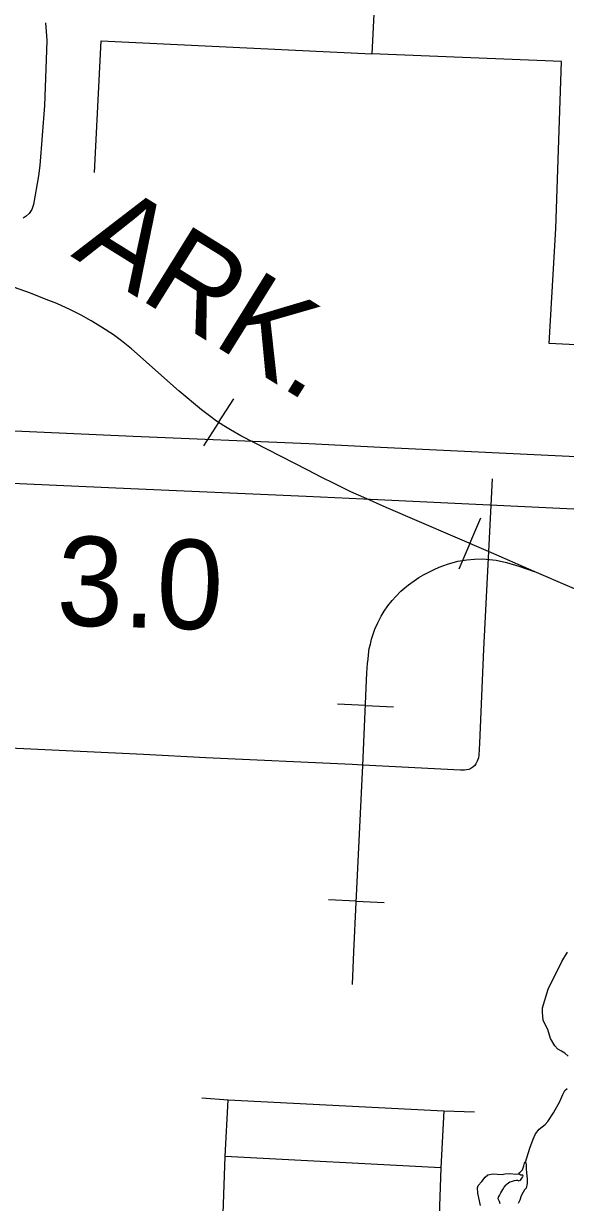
# Model space of a CAD drawing. Extents: x 653372 to 905732, y 627442 to 787275.
# Drawn here: x 674416 to 676978, y 739676 to 745249 of the extents above; entities that cross this region are included whole.
import ezdxf

# ---------------------------------------------------------------- set-up
doc = ezdxf.new("R2010")
doc.units = 0
for name, color, linetype in [('15', 7, 'Continuous'), ('33', 7, 'Continuous'), ('35', 7, 'Continuous'), ('40', 7, 'Continuous'), ('48', 7, 'Continuous'), ('6', 7, 'Continuous')]:
    doc.layers.add(name, color=color, linetype=linetype)

msp = doc.modelspace()

# ---------------------------------------------------------------- linework, layer by layer
at = {"layer": '15'}
for points in [[(674055.1, 743338.2), (674933.5, 743298.8), (675764.1, 743263.3), (676102.5, 743246.2), (677128.2, 743197.8), (677651.3, 743173.3), (677957.3, 743157.7), (678692, 743119.1), (679373.4, 743086.6), (679906.4, 743062.3), (680610.7, 743028), (681281, 742994.8), (682239.3, 742949), (682595.1, 742932.4), (682621, 742930.7), (682881.5, 742919.2), (683054.5, 742911.5), (683924.1, 742873.5), (684678.2, 742833.8)], [(684666.1, 742584.1), (683912, 742623.8), (683043.4, 742661.8), (682870.4, 742669.5), (682607.5, 742681.1), (682581.3, 742682.7), (682227.5, 742699.3), (681268.8, 742745.1), (680598.5, 742778.3), (679894.7, 742812.6), (679361.7, 742836.9), (678679.5, 742869.4), (677944.3, 742908), (677639.1, 742923.6), (677116.5, 742948.1), (676090.3, 742996.5), (675752.4, 743013.6), (674922.5, 743049), (674043.4, 743088.5)]]:
    msp.add_lwpolyline(points, dxfattribs=at)
at = {"layer": '33'}
for points in [[(674518.9, 745252.9), (674525.1, 745170.5), (674524.2, 745121.3), (674515.2, 744862.2), (674492.8, 744578.5), (674486.2, 744529.5), (674462.9, 744393), (674454.7, 744369.5), (674441.4, 744350.8), (674428.3, 744337.9), (674413.5, 744328.5)], [(676631.6, 743096.5), (676614, 742752.3), (676590.8, 742291.9), (676570.7, 741847.4), (676568.9, 741790), (676566.3, 741778.1), (676560.7, 741762.4), (676554.7, 741750), (676548.7, 741741.7), (676540.5, 741733.4), (676530.7, 741726.9), (676520.9, 741723.2), (676509.4, 741720.1), (676500.3, 741719.8), (676481.6, 741719.8), (676020, 741742.8), (675968.9, 741745.7), (675277.4, 741777.6), (674982.1, 741793.2), (674417.2, 741820.5), (673972, 741841.3), (673902.1, 741842.8), (673735.2, 741851.8), (673348.2, 741874.1)], [(675258.6, 740169.5), (675382.8, 740161.5), (676402.7, 740108.1), (676547.5, 740103.8)], [(676184.2, 738743.6), (675812.6, 738762.3), (675387.9, 738783.7), (675366.4, 738787.6), (675350.4, 738794.6), (675336.6, 738804.7), (675329.5, 738820.1), (675325.5, 738832.1), (675326.1, 738851.6), (675337.3, 739082.7), (675348.7, 739356.1), (675360, 739623.7), (675369.3, 739892.9), (675382.8, 740161.5)], [(676402.7, 740108.1), (676389.2, 739839.1), (676378.9, 739566.6), (676368.9, 739299.5), (676358.5, 739032.5), (676353.5, 738903.9), (676349.7, 738884.5), (676342.8, 738869.6), (676323.6, 738844.2), (676246.7, 738767.5), (676221.2, 738747.7), (676207, 738744.9), (676184.2, 738743.6)], [(676389.2, 739839.1), (675369.3, 739892.9)]]:
    msp.add_lwpolyline(points, dxfattribs=at)
at = {"layer": '35'}
for points in [[(676990.8, 740367.4), (676974.3, 740381.4), (676958.8, 740390.9), (676942.2, 740400.4), (676926.9, 740416.7), (676906.5, 740450), (676894.2, 740493.3), (676872.9, 740535.7), (676868.5, 740575.3), (676869.1, 740595.6), (676895.5, 740684.3), (676961.4, 740814.3), (676987.5, 740858.7)], [(676789, 739866.2), (676809.7, 739931.6), (676824.5, 739975.2), (676835.4, 739999.7), (676854.2, 740022.8), (676881.9, 740044.6), (676894.7, 740058.9), (676920.7, 740098.7), (676951.7, 740153.1), (676965.1, 740186.5), (676974.7, 740204.3), (676986.2, 740214.1)], [(676673, 739720.7), (676681.3, 739736.2), (676687.3, 739748.5), (676696.7, 739759.5), (676701.9, 739764.4), (676715.1, 739773), (676727.7, 739777.1), (676737.3, 739780.2), (676744.1, 739781.2), (676750.3, 739780.4), (676757.6, 739778), (676765, 739781.1), (676772, 739789.9), (676775.6, 739796.6), (676777.4, 739800.5), (676775.8, 739803.9), (676771.9, 739805.2), (676767.4, 739805.3), (676764.1, 739806.5), (676757.8, 739811), (676759.8, 739815.1), (676766.8, 739821.7), (676774.9, 739829.9), (676781.1, 739848.3), (676784.3, 739861.2), (676787.3, 739866.8), (676789, 739866.2), (676790.6, 739862.2), (676791.5, 739854.8), (676791.4, 739834.5), (676793.7, 739815.8)], [(676575.9, 739661), (676563.5, 739719.5), (676561.4, 739744.3), (676564.6, 739756.1), (676583.2, 739774.2), (676597.9, 739794.6), (676610.7, 739806.1), (676626.6, 739809.5), (676639.6, 739810.3), (676657, 739809.2), (676677.9, 739808.6), (676690.4, 739811.6), (676714.1, 739813.1), (676745, 739809.4), (676757.8, 739811)], [(676793.7, 739815.8), (676797.4, 739787.5), (676797.3, 739766), (676792.1, 739743.6), (676784.5, 739736), (676778, 739724.9), (676770.9, 739713.2), (676767.1, 739701.5), (676762.7, 739687), (676754.4, 739671.4)], [(676669.7, 739668.9), (676665.5, 739679.7), (676660.3, 739692.3), (676661.6, 739700.7), (676665.8, 739709.1), (676673, 739720.7)]]:
    msp.add_lwpolyline(points, dxfattribs=at)
at = {"layer": '40'}
for p, q in [((675337.7, 743363.5), (675409, 743474.6)), ((675337.7, 743363.5), (675266.4, 743252.4)), ((676525.5, 742790.4), (676577.8, 742911.6)), ((676525.5, 742790.4), (676473.2, 742669.2)), ((676032.2, 742024.7), (675900.3, 742030.7)), ((676032.2, 742024.7), (676164, 742018.7)), ((675988.7, 741099.7), (675856.9, 741105.7)), ((675988.7, 741099.7), (676120.6, 741093.7))]:
    msp.add_line(p, q, dxfattribs=at)
for points in [[(677336.3, 742441), (676830.4, 742658.9), (676614, 742752.3), (676130.5, 742960.7), (676023.8, 743007.9), (675963.6, 743035.2), (675886.7, 743072.3), (675822.8, 743105.1), (675759.9, 743137.9), (675443.5, 743300.4), (675393.4, 743328.2), (675362.3, 743347.7), (675328.2, 743369.5), (675294.2, 743393.7), (675256.4, 743422.7), (675151.5, 743510.2), (674925.9, 743711.7), (674878.3, 743748.6), (674841.3, 743776.8), (674784.5, 743813.3), (674734.5, 743844.1), (674687.4, 743870.3), (674637.9, 743895.7), (674572.1, 743925), (674522.5, 743945), (674447.6, 743973.6), (674210.7, 744057.2)], [(677336.3, 742441), (676830.4, 742658.9), (676614, 742752.3), (676130.5, 742960.7), (676023.8, 743007.9), (675963.6, 743035.2), (675886.7, 743072.3), (675822.8, 743105.1), (675759.9, 743137.9), (675443.5, 743300.4), (675393.4, 743328.2), (675362.3, 743347.7), (675328.2, 743369.5), (675294.2, 743393.7), (675256.4, 743422.7), (675151.5, 743510.2), (674925.9, 743711.7), (674878.3, 743748.6), (674841.3, 743776.8), (674784.5, 743813.3), (674734.5, 743844.1), (674687.4, 743870.3), (674637.9, 743895.7), (674572.1, 743925), (674522.5, 743945), (674447.6, 743973.6), (674210.7, 744057.2)], [(675970.5, 740706.2), (675976.9, 740860.7), (675988.4, 741093.6), (676019.3, 741741.4), (676039.2, 742179.8), (676042.3, 742223.5), (676044.6, 742244.5), (676045.8, 742264), (676050.1, 742294), (676055.3, 742315.5), (676061.1, 742339.2), (676069.9, 742367.4), (676076.7, 742386.5), (676090.6, 742415.1), (676107, 742447.6), (676121.2, 742471.3), (676138.4, 742496.4), (676158.5, 742520.8), (676175, 742540.2), (676200.2, 742565.6), (676217.7, 742581.6), (676236.3, 742595.8), (676261.9, 742615), (676284.5, 742629.6), (676307.1, 742642.6), (676331.9, 742655.5), (676356.7, 742667.9), (676380.9, 742679.1), (676402.2, 742687.5), (676420.6, 742693.8), (676469.3, 742706.6), (676511.3, 742713.3), (676547.2, 742717.3), (676587.1, 742718.4), (676618.2, 742715.7), (676650.5, 742711.3), (676698.5, 742700.8), (676757.7, 742683.7), (676830.4, 742658.9)], [(675970.5, 740706.2), (675976.9, 740860.7), (675988.4, 741093.6), (676019.3, 741741.4), (676039.2, 742179.8), (676042.3, 742223.5), (676044.6, 742244.5), (676045.8, 742264), (676050.1, 742294), (676055.3, 742315.5), (676061.1, 742339.2), (676069.9, 742367.4), (676076.7, 742386.5), (676090.6, 742415.1), (676107, 742447.6), (676121.2, 742471.3), (676138.4, 742496.4), (676158.5, 742520.8), (676175, 742540.2), (676200.2, 742565.6), (676217.7, 742581.6), (676236.3, 742595.8), (676261.9, 742615), (676284.5, 742629.6), (676307.1, 742642.6), (676331.9, 742655.5), (676356.7, 742667.9), (676380.9, 742679.1), (676402.2, 742687.5), (676420.6, 742693.8), (676469.3, 742706.6), (676511.3, 742713.3), (676547.2, 742717.3), (676587.1, 742718.4), (676618.2, 742715.7), (676650.5, 742711.3), (676698.5, 742700.8), (676757.7, 742683.7), (676830.4, 742658.9)]]:
    msp.add_lwpolyline(points, dxfattribs=at)
at = {"layer": '6'}
for points in [[(675869.2, 747766.6), (675864.4, 747647.6), (675840.9, 747076.8), (675822.7, 746756.9), (676144.7, 746745), (676062, 745105.1)], [(674751.3, 744544.9), (674782.2, 745167.4), (676062, 745105.1)], [(678944.6, 743650.2), (678779.8, 743659.2), (678775.6, 743970.4), (677684.2, 744028.4), (677669.6, 743699.7), (677152.3, 743723.9), (676901.5, 743736.5), (676933, 744280.7), (676958.8, 745069.2), (676062, 745105.1)]]:
    msp.add_lwpolyline(points, dxfattribs=at)

# ---------------------------------------------------------------- texts
at = {"layer": '40'}
msp.add_text('ARK.', height=422.4, rotation=328.1305, dxfattribs=at).set_placement((674635.2, 744150.8))
at = {"layer": '48'}
msp.add_text('3.0', height=422.4, rotation=358.28, dxfattribs=at).set_placement((674568.1, 742405.3))

doc.saveas('drawing.dxf')
